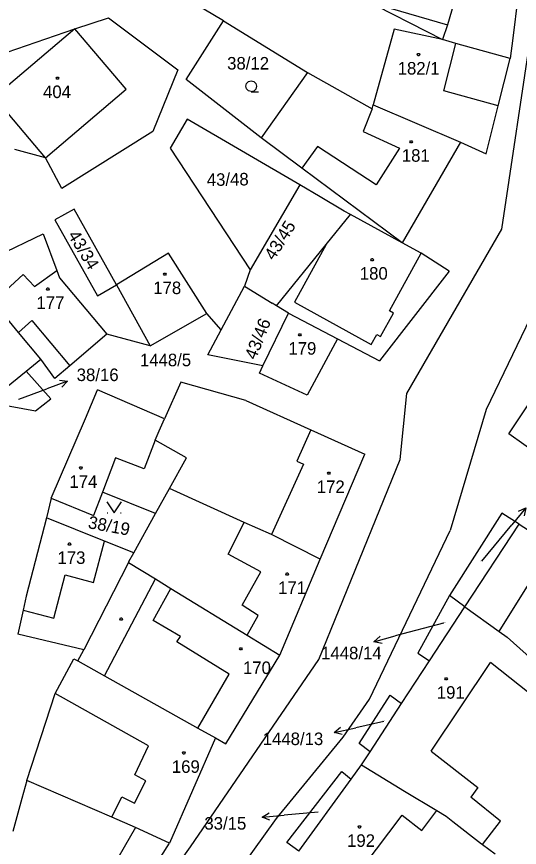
# Model space of a CAD drawing. Extents: x -580630 to -576196, y -1189024 to -1183567.
# Drawn here: x -578621.9 to -578553.6, y -1185574.2 to -1185461.5 of the extents above; entities that cross this region are included whole.
import ezdxf

# ---------------------------------------------------------------- set-up
doc = ezdxf.new("R2010")
doc.units = 0
for name, color, linetype in [('Vrstva 1', 7, 'Continuous'), ('Vrstva 16', 7, 'Continuous'), ('Vrstva 18', 7, 'Continuous'), ('Vrstva 19', 7, 'Continuous'), ('Vrstva 25', 7, 'Continuous'), ('Vrstva 4', 7, 'Continuous')]:
    doc.layers.add(name, color=color, linetype=linetype)

msp = doc.modelspace()

# ---------------------------------------------------------------- linework, layer by layer
at = {"layer": 'Vrstva 1'}
for p, q in [((-578559.7, -1185450.26), (-578563.36, -1185462.58)), ((-578593.75, -1185462.04), (-578609.02, -1185452.99)), ((-578553.76, -1185458.64), (-578554.48, -1185464.4)), ((-578575.27, -1185458.83), (-578564.05, -1185464.56)), ((-578613.93, -1185463.11), (-578609.38, -1185461.63)), ((-578609.38, -1185461.63), (-578599.95, -1185468.68)), ((-578598.83, -1185469.99), (-578593.75, -1185462.04)), ((-578593.75, -1185462.04), (-578582.34, -1185469.07)), ((-578629.8, -1185468.57), (-578613.93, -1185463.11)), ((-578570.58, -1185463.18), (-578573.43, -1185473.43)), ((-578564.05, -1185464.56), (-578570.58, -1185463.18)), ((-578563.36, -1185462.58), (-578564.05, -1185464.56)), ((-578555.99, -1185490.31), (-578551.87, -1185462.82)), ((-578554.48, -1185464.4), (-578554.83, -1185467.16)), ((-578562.22, -1185465.11), (-578564.05, -1185464.56)), ((-578554.83, -1185467.16), (-578562.22, -1185465.11)), ((-578556.46, -1185473.59), (-578554.83, -1185467.16)), ((-578599.95, -1185468.68), (-578603.34, -1185477.08)), ((-578588.67, -1185477.92), (-578598.83, -1185469.99)), ((-578582.34, -1185469.07), (-578588.67, -1185477.92)), ((-578582.34, -1185469.07), (-578573.58, -1185474)), ((-578573.58, -1185474), (-578573.43, -1185473.43)), ((-578573.43, -1185473.43), (-578561.58, -1185478.5)), ((-578558.1, -1185480.08), (-578556.46, -1185473.59)), ((-578598.69, -1185475.37), (-578600.99, -1185479.3)), ((-578583.41, -1185484.31), (-578598.69, -1185475.37)), ((-578603.34, -1185477.08), (-578615.73, -1185484.79)), ((-578583.14, -1185482.03), (-578588.67, -1185477.92)), ((-578561.58, -1185478.5), (-578569.5, -1185492.16)), ((-578561.58, -1185478.5), (-578558.1, -1185480.08)), ((-578617.94, -1185480.62), (-578622.08, -1185479.5)), ((-578600.99, -1185479.3), (-578590.16, -1185495.84)), ((-578615.73, -1185484.79), (-578617.94, -1185480.62)), ((-578569.5, -1185492.16), (-578583.14, -1185482.03)), ((-578583.41, -1185484.31), (-578590.16, -1185495.84)), ((-578580.65, -1185485.93), (-578583.41, -1185484.31)), ((-578577.37, -1185487.85), (-578580.65, -1185485.93)), ((-578614.04, -1185487.58), (-578616.66, -1185489.04)), ((-578608.27, -1185497.87), (-578614.04, -1185487.58)), ((-578576.54, -1185488.3), (-578577.37, -1185487.85)), ((-578616.66, -1185489.04), (-578610.89, -1185499.34)), ((-578579.84, -1185492.37), (-578576.54, -1185488.3)), ((-578569.5, -1185492.16), (-578576.54, -1185488.3)), ((-578568.86, -1185512.61), (-578555.99, -1185490.31)), ((-578628.58, -1185495.87), (-578618.26, -1185490.95)), ((-578618.26, -1185490.95), (-578616.41, -1185495.9)), ((-578586.59, -1185500.7), (-578579.84, -1185492.37)), ((-578566.93, -1185493.57), (-578569.5, -1185492.16)), ((-578601.23, -1185493.56), (-578608.27, -1185497.87)), ((-578596.04, -1185501.74), (-578601.23, -1185493.56)), ((-578563.12, -1185496.01), (-578566.93, -1185493.57)), ((-578547.92, -1185493.59), (-578558.11, -1185514.8)), ((-578616.41, -1185495.9), (-578616.03, -1185496.93)), ((-578590.16, -1185495.84), (-578590.92, -1185498.05)), ((-578616.03, -1185496.93), (-578609.61, -1185504.57)), ((-578563.12, -1185496.01), (-578572.59, -1185508.16)), ((-578610.89, -1185499.34), (-578608.27, -1185497.87)), ((-578608.27, -1185497.87), (-578603.7, -1185506.15)), ((-578594.08, -1185503.96), (-578590.92, -1185498.05)), ((-578590.92, -1185498.05), (-578587.15, -1185500.36)), ((-578621.59, -1185504.31), (-578625.01, -1185500.18)), ((-578586.59, -1185500.7), (-578587.15, -1185500.36)), ((-578584.96, -1185501.7), (-578586.59, -1185500.7)), ((-578603.7, -1185506.15), (-578596.04, -1185501.74)), ((-578594.08, -1185503.96), (-578596.04, -1185501.74)), ((-578588.44, -1185508.87), (-578584.96, -1185501.7)), ((-578584.96, -1185501.7), (-578578.29, -1185505.18)), ((-578618.56, -1185507.97), (-578621.59, -1185504.31)), ((-578609.61, -1185504.57), (-578614.64, -1185508.86)), ((-578603.7, -1185506.15), (-578609.61, -1185504.57)), ((-578595.89, -1185507.35), (-578594.08, -1185503.96)), ((-578578.29, -1185505.18), (-578582.4, -1185512.83)), ((-578578.29, -1185505.18), (-578572.59, -1185508.16)), ((-578620.56, -1185509.59), (-578618.56, -1185507.97)), ((-578616.66, -1185510.58), (-578618.56, -1185507.97)), ((-578588.44, -1185508.87), (-578595.89, -1185507.35)), ((-578614.64, -1185508.86), (-578616.66, -1185510.58)), ((-578588.88, -1185509.83), (-578588.44, -1185508.87)), ((-578625.76, -1185513.8), (-578620.56, -1185509.59)), ((-578617.2, -1185513.32), (-578620.56, -1185509.59)), ((-578582.4, -1185512.83), (-578588.88, -1185509.83)), ((-578555.01, -1185518.1), (-578549.83, -1185510.21)), ((-578599.57, -1185511.07), (-578601.77, -1185516.06)), ((-578590.71, -1185513.57), (-578599.57, -1185511.07)), ((-578612.52, -1185515.98), (-578610.87, -1185512.11)), ((-578601.77, -1185516.06), (-578610.87, -1185512.11)), ((-578569.78, -1185521.58), (-578568.86, -1185512.61)), ((-578625.76, -1185513.8), (-578619.27, -1185514.94)), ((-578619.27, -1185514.94), (-578617.2, -1185513.32)), ((-578590.71, -1185513.57), (-578581.92, -1185517.54)), ((-578558.11, -1185514.8), (-578563.01, -1185531.19)), ((-578617.14, -1185526.83), (-578612.52, -1185515.98)), ((-578602.48, -1185517.68), (-578601.77, -1185516.06)), ((-578603.04, -1185518.94), (-578602.48, -1185517.68)), ((-578581.92, -1185517.54), (-578574.58, -1185520.85)), ((-578550.42, -1185521.39), (-578555.01, -1185518.1)), ((-578598.78, -1185521.32), (-578603.04, -1185518.94)), ((-578601.11, -1185525.51), (-578598.78, -1185521.32)), ((-578580.81, -1185548.71), (-578569.78, -1185521.58)), ((-578580.66, -1185535.09), (-578574.58, -1185520.85)), ((-578610.21, -1185526.01), (-578611.42, -1185529.18)), ((-578603, -1185528.91), (-578610.21, -1185526.01)), ((-578603, -1185528.91), (-578601.11, -1185525.51)), ((-578590.94, -1185530.09), (-578601.11, -1185525.51)), ((-578617.14, -1185526.83), (-578617.8, -1185529.48)), ((-578617.14, -1185526.83), (-578611.42, -1185529.18)), ((-578617.8, -1185529.48), (-578620.54, -1185540.1)), ((-578609.91, -1185532.63), (-578617.8, -1185529.48)), ((-578605.94, -1185534.21), (-578603, -1185528.91)), ((-578556, -1185528.86), (-578563.09, -1185540.01)), ((-578553.62, -1185530.32), (-578556, -1185528.86)), ((-578587.24, -1185531.76), (-578590.94, -1185530.09)), ((-578560.98, -1185541.54), (-578553.62, -1185530.32)), ((-578553.62, -1185530.32), (-578539.72, -1185539.46)), ((-578580.66, -1185535.09), (-578587.24, -1185531.76)), ((-578573.96, -1185554.1), (-578563.01, -1185531.19)), ((-578605.94, -1185534.21), (-578609.91, -1185532.63)), ((-578606.61, -1185535.41), (-578605.94, -1185534.21)), ((-578606.61, -1185535.41), (-578606.67, -1185535.53)), ((-578586.12, -1185548.1), (-578580.66, -1185535.09)), ((-578606.67, -1185535.53), (-578612.73, -1185547.4)), ((-578606.67, -1185535.53), (-578603.01, -1185537.77)), ((-578603.01, -1185537.77), (-578600.91, -1185539.06)), ((-578600.91, -1185539.06), (-578590.57, -1185545.38)), ((-578620.54, -1185540.1), (-578620.96, -1185542.01)), ((-578563.09, -1185540.01), (-578567.37, -1185547.85)), ((-578560.98, -1185541.54), (-578563.09, -1185540.01)), ((-578620.96, -1185542.01), (-578621.68, -1185545.28)), ((-578565.8, -1185548.89), (-578560.98, -1185541.54)), ((-578560.98, -1185541.54), (-578556.36, -1185544.89)), ((-578612.73, -1185547.4), (-578621.68, -1185545.28)), ((-578590.57, -1185545.38), (-578586.12, -1185548.1)), ((-578556.36, -1185544.89), (-578555.26, -1185545.69)), ((-578555.26, -1185545.69), (-578549.14, -1185551.15)), ((-578613.55, -1185548.9), (-578612.73, -1185547.4)), ((-578567.37, -1185547.85), (-578565.8, -1185548.89)), ((-578616.6, -1185553.3), (-578614.08, -1185548.6)), ((-578614.08, -1185548.6), (-578613.55, -1185548.9)), ((-578613.55, -1185548.9), (-578609.91, -1185550.93)), ((-578598.23, -1185574.13), (-578580.81, -1185548.71)), ((-578593.43, -1185560.12), (-578586.12, -1185548.1)), ((-578569.58, -1185554.66), (-578565.8, -1185548.89)), ((-578609.91, -1185550.93), (-578597.23, -1185558)), ((-578620.45, -1185565.13), (-578616.6, -1185553.3)), ((-578577.51, -1185559.24), (-578573.96, -1185554.1)), ((-578575.35, -1185560.11), (-578571.14, -1185553.53)), ((-578571.14, -1185553.53), (-578569.58, -1185554.66)), ((-578573.87, -1185561.21), (-578569.58, -1185554.66)), ((-578597.23, -1185558), (-578594.83, -1185559.34)), ((-578594.83, -1185559.34), (-578601.08, -1185573.62)), ((-578594.83, -1185559.34), (-578593.43, -1185560.12)), ((-578586.59, -1185570.27), (-578577.51, -1185559.24)), ((-578573.87, -1185561.21), (-578575.35, -1185560.11)), ((-578575.05, -1185563.01), (-578573.87, -1185561.21)), ((-578576.44, -1185564.92), (-578575.05, -1185563.01)), ((-578575.05, -1185563.01), (-578569.17, -1185566.56)), ((-578585.17, -1185573.51), (-578577.72, -1185563.91)), ((-578577.72, -1185563.91), (-578576.44, -1185564.92)), ((-578620.45, -1185565.13), (-578621.12, -1185567.55)), ((-578608.93, -1185570.1), (-578620.45, -1185565.13)), ((-578583.55, -1185574.71), (-578576.44, -1185564.92)), ((-578569.17, -1185566.56), (-578564.79, -1185569.21)), ((-578621.12, -1185567.55), (-578622.37, -1185572.03)), ((-578564.79, -1185569.21), (-578563.52, -1185569.97)), ((-578611.05, -1185604.25), (-578586.59, -1185570.27)), ((-578605.69, -1185571.5), (-578608.93, -1185570.1)), ((-578563.52, -1185569.97), (-578562.62, -1185570.67)), ((-578601.08, -1185573.62), (-578605.69, -1185571.5)), ((-578562.62, -1185570.67), (-578558.72, -1185573.71)), ((-578611.8, -1185590.3), (-578601.08, -1185573.62)), ((-578583.55, -1185574.71), (-578585.17, -1185573.51)), ((-578558.72, -1185573.71), (-578558.59, -1185573.81)), ((-578610.64, -1185590.92), (-578598.23, -1185574.13)), ((-578558.59, -1185573.81), (-578556.89, -1185575.06))]:
    msp.add_line(p, q, dxfattribs=at)
at = {"layer": 'Vrstva 16'}
for p, q in [((-578614.93, -1185510.92), (-578617.74, -1185511.97)), ((-578621.54, -1185513.39), (-578617.74, -1185511.97)), ((-578552.7, -1185528.117), (-578554.61, -1185530.43)), ((-578558.68, -1185535.36), (-578554.61, -1185530.43)), ((-578563.9, -1185543.76), (-578570.44, -1185545.51)), ((-578573.337, -1185546.288), (-578570.44, -1185545.51)), ((-578578.737, -1185558.608), (-578575.81, -1185557.95)), ((-578571.99, -1185557.09), (-578575.81, -1185557.95)), ((-578588.508, -1185570.077), (-578585.52, -1185569.81)), ((-578580.93, -1185569.4), (-578585.52, -1185569.81))]:
    msp.add_line(p, q, dxfattribs=at)
for points in [[(-578616.042, -1185510.802), (-578614.93, -1185510.92), (-578615.692, -1185511.738)], [(-578553.722, -1185528.569), (-578552.7, -1185528.117), (-578552.951, -1185529.206)], [(-578572.242, -1185546.511), (-578573.337, -1185546.288), (-578572.501, -1185545.546)], [(-578577.652, -1185558.877), (-578578.737, -1185558.608), (-578577.871, -1185557.901)], [(-578587.468, -1185570.486), (-578588.508, -1185570.077), (-578587.557, -1185569.49)]]:
    msp.add_lwpolyline(points, dxfattribs=at)
at = {"layer": 'Vrstva 25'}
for p, q in [((-578609.55, -1185528.79), (-578609.45, -1185528.79)), ((-578607.75, -1185528.79), (-578607.65, -1185528.79))]:
    msp.add_line(p, q, dxfattribs=at)
for points in [[(-578567.19, -1185466.48), (-578567.1, -1185466.63), (-578567.19, -1185466.78), (-578567.37, -1185466.78), (-578567.46, -1185466.63), (-578567.37, -1185466.48)], [(-578616.19, -1185469.67), (-578616.1, -1185469.82), (-578616.19, -1185469.97), (-578616.37, -1185469.97), (-578616.46, -1185469.82), (-578616.37, -1185469.67)], [(-578568.18, -1185478.31), (-578568.09, -1185478.46), (-578568.18, -1185478.61), (-578568.36, -1185478.61), (-578568.45, -1185478.46), (-578568.36, -1185478.31)], [(-578573.51, -1185494.31), (-578573.42, -1185494.46), (-578573.51, -1185494.61), (-578573.69, -1185494.61), (-578573.78, -1185494.46), (-578573.69, -1185494.31)], [(-578601.62, -1185496.27), (-578601.53, -1185496.42), (-578601.62, -1185496.57), (-578601.8, -1185496.57), (-578601.89, -1185496.42), (-578601.8, -1185496.27)], [(-578617.54, -1185498.28), (-578617.45, -1185498.43), (-578617.54, -1185498.58), (-578617.72, -1185498.58), (-578617.81, -1185498.43), (-578617.72, -1185498.28)], [(-578583.3, -1185504.49), (-578583.21, -1185504.64), (-578583.3, -1185504.79), (-578583.48, -1185504.79), (-578583.57, -1185504.64), (-578583.48, -1185504.49)], [(-578613.03, -1185522.56), (-578612.94, -1185522.71), (-578613.03, -1185522.86), (-578613.21, -1185522.86), (-578613.3, -1185522.71), (-578613.21, -1185522.56)], [(-578579.37, -1185523.26), (-578579.28, -1185523.41), (-578579.37, -1185523.56), (-578579.55, -1185523.56), (-578579.64, -1185523.41), (-578579.55, -1185523.26)], [(-578614.56, -1185532.88), (-578614.47, -1185533.03), (-578614.56, -1185533.18), (-578614.74, -1185533.18), (-578614.83, -1185533.03), (-578614.74, -1185532.88)], [(-578585.04, -1185536.95), (-578584.95, -1185537.1), (-578585.04, -1185537.25), (-578585.22, -1185537.25), (-578585.31, -1185537.1), (-578585.22, -1185536.95)], [(-578607.55, -1185543.06), (-578607.46, -1185543.21), (-578607.55, -1185543.36), (-578607.73, -1185543.36), (-578607.82, -1185543.21), (-578607.73, -1185543.06)], [(-578591.34, -1185547.11), (-578591.25, -1185547.26), (-578591.34, -1185547.41), (-578591.52, -1185547.41), (-578591.61, -1185547.26), (-578591.52, -1185547.11)], [(-578563.46, -1185551.17), (-578563.37, -1185551.32), (-578563.46, -1185551.47), (-578563.64, -1185551.47), (-578563.73, -1185551.32), (-578563.64, -1185551.17)], [(-578599.08, -1185561.23), (-578598.99, -1185561.38), (-578599.08, -1185561.53), (-578599.26, -1185561.53), (-578599.35, -1185561.38), (-578599.26, -1185561.23)], [(-578575.22, -1185571.27), (-578575.13, -1185571.42), (-578575.22, -1185571.57), (-578575.4, -1185571.57), (-578575.49, -1185571.42), (-578575.4, -1185571.27)]]:
    msp.add_lwpolyline(points, close=True, dxfattribs=at)
for points in [[(-578590, -1185471.65), (-578590.38, -1185471.55), (-578590.65, -1185471.28), (-578590.75, -1185470.91), (-578590.65, -1185470.54), (-578590.38, -1185470.27), (-578590.01, -1185470.17), (-578589.64, -1185470.27), (-578589.37, -1185470.54), (-578589.27, -1185470.92), (-578589.37, -1185471.3), (-578589.64, -1185471.57), (-578590.02, -1185471.67), (-578589.02, -1185471.67)], [(-578609.6, -1185527.29), (-578608.6, -1185528.79), (-578607.6, -1185527.29)]]:
    msp.add_lwpolyline(points, dxfattribs=at)
at = {"layer": 'Vrstva 4'}
for p, q in [((-578571.14, -1185460.31), (-578563.36, -1185462.58)), ((-578613.93, -1185463.11), (-578624.87, -1185472.4)), ((-578606.97, -1185471.31), (-578613.93, -1185463.11)), ((-578563.87, -1185471.52), (-578562.22, -1185465.11)), ((-578617.94, -1185480.62), (-578606.97, -1185471.31)), ((-578556.46, -1185473.59), (-578563.87, -1185471.52)), ((-578617.94, -1185480.62), (-578624.87, -1185472.4)), ((-578573.58, -1185474), (-578574.79, -1185477.04)), ((-578574.79, -1185477.04), (-578569.85, -1185479.34)), ((-578580.99, -1185479.11), (-578583.14, -1185482.03)), ((-578573.06, -1185484.28), (-578580.99, -1185479.11)), ((-578569.85, -1185479.34), (-578573.06, -1185484.28)), ((-578579.84, -1185492.37), (-578584.14, -1185500.22)), ((-578571.23, -1185501.41), (-578566.93, -1185493.57)), ((-578619.44, -1185498.1), (-578616.41, -1185495.9)), ((-578625.01, -1185500.18), (-578620.97, -1185496.46)), ((-578620.97, -1185496.46), (-578619.44, -1185498.1)), ((-578584.14, -1185500.22), (-578573.72, -1185505.96)), ((-578570.7, -1185501.7), (-578571.23, -1185501.41)), ((-578621.59, -1185504.31), (-578619.8, -1185502.69)), ((-578619.8, -1185502.69), (-578614.64, -1185508.86)), ((-578572.45, -1185504.89), (-578570.7, -1185501.7)), ((-578573.72, -1185505.96), (-578572.97, -1185504.6)), ((-578572.97, -1185504.6), (-578572.45, -1185504.89)), ((-578581.92, -1185517.54), (-578583.83, -1185521.78)), ((-578603.04, -1185518.94), (-578604.53, -1185522.84)), ((-578608.43, -1185521.35), (-578610.21, -1185526.01)), ((-578604.53, -1185522.84), (-578608.43, -1185521.35)), ((-578583.83, -1185521.78), (-578582.92, -1185522.19)), ((-578582.92, -1185522.19), (-578587.24, -1185531.76)), ((-578593.13, -1185534.42), (-578590.94, -1185530.09)), ((-578611.41, -1185538.24), (-578609.91, -1185532.63)), ((-578588.7, -1185536.82), (-578593.13, -1185534.42)), ((-578616.82, -1185543.1), (-578615.27, -1185537.22)), ((-578615.27, -1185537.22), (-578611.41, -1185538.24)), ((-578591.23, -1185541.32), (-578588.7, -1185536.82)), ((-578556.36, -1185544.89), (-578551.44, -1185537.08)), ((-578609.91, -1185550.93), (-578603.01, -1185537.77)), ((-578603.33, -1185543.43), (-578600.91, -1185539.06)), ((-578620.96, -1185542.01), (-578616.82, -1185543.1)), ((-578589.05, -1185542.73), (-578591.23, -1185541.32)), ((-578590.57, -1185545.38), (-578589.05, -1185542.73)), ((-578599.6, -1185545.56), (-578603.33, -1185543.43)), ((-578600.09, -1185546.32), (-578599.6, -1185545.56)), ((-578592.99, -1185550.69), (-578600.09, -1185546.32)), ((-578565.56, -1185561.14), (-578557.54, -1185549.11)), ((-578545.52, -1185558.63), (-578557.54, -1185549.11)), ((-578597.23, -1185558), (-578592.99, -1185550.69)), ((-578603.96, -1185560.43), (-578616.6, -1185553.3)), ((-578605.82, -1185564.35), (-578603.96, -1185560.43)), ((-578565.56, -1185561.14), (-578559.25, -1185566.06)), ((-578604.31, -1185565.15), (-578605.82, -1185564.35)), ((-578605.86, -1185568.18), (-578604.31, -1185565.15)), ((-578559.25, -1185566.06), (-578560.2, -1185567.36)), ((-578608.93, -1185570.1), (-578607.55, -1185567.33)), ((-578607.55, -1185567.33), (-578605.86, -1185568.18)), ((-578556.16, -1185570.63), (-578560.2, -1185567.36)), ((-578566.85, -1185571.9), (-578564.79, -1185569.21)), ((-578575.81, -1185578.11), (-578569.49, -1185569.83)), ((-578569.49, -1185569.83), (-578566.85, -1185571.9)), ((-578605.69, -1185571.5), (-578611.84, -1185582)), ((-578558.59, -1185573.81), (-578556.16, -1185570.63))]:
    msp.add_line(p, q, dxfattribs=at)

# ---------------------------------------------------------------- texts
at = {"layer": 'Vrstva 16'}
for s, p in [('38/16', (-578613.693, -1185510.92)), ('1448/13', (-578588.437, -1185560.31)), ('33/15', (-578596.36, -1185571.78))]:
    msp.add_text(s, height=1.7, dxfattribs=at).set_placement(p)
msp.add_text('1448/14', height=1.7, rotation=0.05729, dxfattribs=at).set_placement((-578580.511, -1185548.679))
at = {"layer": 'Vrstva 18'}
for s, height, p in [('38/12', 1.7, (-578593.273, -1185468.65)), ('1448/5', 1.7, (-578605.108, -1185508.91)), ('38/16', 0.1, (-578621.728, -1185513.39)), ('34/3', 0.1, (-578558.852, -1185535.36)), ('1448/14', 0.1, (-578564.144, -1185543.76)), ('1448/13', 0.1, (-578572.239, -1185557.09)), ('33/15', 0.1, (-578581.124, -1185569.4))]:
    msp.add_text(s, height=height, dxfattribs=at).set_placement(p)
for s, rotation, p in [('43/48', 0.97403, (-578596.02, -1185484.46)), ('43/45', 57.69685, (-578586.916, -1185494.655)), ('43/34', 301.26121, (-578614.952, -1185491.117)), ('43/46', 68.46846, (-578589.382, -1185508.135)), ('38/19', 349.44696, (-578612.245, -1185530.864))]:
    msp.add_text(s, height=1.7, rotation=rotation, dxfattribs=at).set_placement(p)
at = {"layer": 'Vrstva 19'}
for s, p in [('182/1', (-578570.118, -1185469.33)), ('404', (-578618.261, -1185472.52)), ('181', (-578569.555, -1185481.16)), ('180', (-578575.26, -1185497.16)), ('178', (-578603.296, -1185499.12)), ('177', (-578619.156, -1185501.13)), ('179', (-578584.956, -1185507.34)), ('174', (-578614.686, -1185525.41)), ('172', (-578581.1, -1185526.11)), ('173', (-578616.303, -1185535.73)), ('171', (-578586.348, -1185539.8)), ('170', (-578591.123, -1185550.67)), ('191', (-578564.808, -1185554.02)), ('169', (-578600.776, -1185564.08)), ('192', (-578576.99, -1185574.12))]:
    msp.add_text(s, height=1.7, dxfattribs=at).set_placement(p)

doc.saveas('drawing.dxf')
